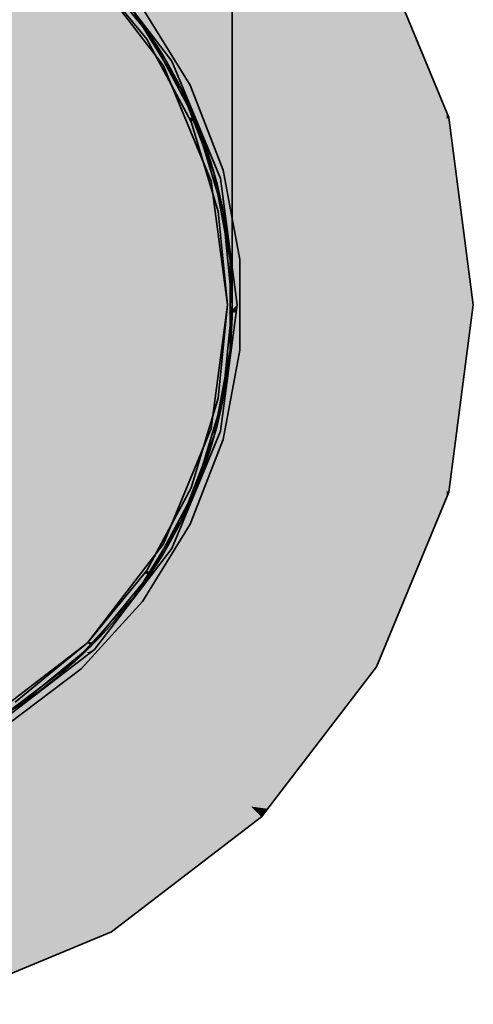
# Model space of a CAD drawing. Extents: x -350 to 540, y -53 to 541.
# Tile 522 of 569: x 305.26 to 307.15, y 207.41 to 211.49. Entities that reach past the tile are written whole.
import ezdxf
from ezdxf.lldxf.tags import DXFTag

# ---------------------------------------------------------------- set-up
doc = ezdxf.new("R2010")
doc.units = 0
doc.layers.get('0').update_dxf_attribs({"lineweight": 35})
for name, color, linetype, lineweight, true_color in [('L_Bauteil', 7, 'Continuous', 35, 0xababab), ('L_Bauteil-Shading', 7, 'Continuous', 35, 0xababab), ('L_Fortluft', 7, 'Continuous', 35, 0x993300), ('L_Fortluft-Shading', 7, 'Continuous', 35, 0x993300)]:
    doc.layers.add(name, color=color, linetype=linetype, lineweight=lineweight, true_color=true_color)
tags = doc.linetypes.add('STRICHPUNKT2', pattern=[12.7, 6.35, -3.175, 0, -3.175]).pattern_tags.tags
tags[10:11] = [DXFTag(74, 4), DXFTag(75, 0), DXFTag(340, '0'), DXFTag(46, 0.0), DXFTag(50, 0.0), DXFTag(44, 0.0), DXFTag(45, 0.0)]
tags[8:9] = [DXFTag(74, 4), DXFTag(75, 0), DXFTag(340, '0'), DXFTag(46, 0.0), DXFTag(50, 0.0), DXFTag(44, 0.0), DXFTag(45, 0.0)]
tags[6:7] = [DXFTag(74, 4), DXFTag(75, 0), DXFTag(340, '0'), DXFTag(46, 0.0), DXFTag(50, 0.0), DXFTag(44, 0.0), DXFTag(45, 0.0)]
tags[4:5] = [DXFTag(74, 4), DXFTag(75, 0), DXFTag(340, '0'), DXFTag(46, 0.0), DXFTag(50, 0.0), DXFTag(44, 0.0), DXFTag(45, 0.0)]

# ---------------------------------------------------------------- blocks, each defined once
blk = doc.blocks.new('3D-Ansicht-A06HSWBANL', base_point=(172.3963, 139.9809))
at = {"layer": 'L_Bauteil-Shading', "color": 254, "true_color": 0xcccccc}
for points in [[(306.224, 212.3911), (305.5453, 211.7125), (306.2527, 212.3949), (305.86, 211.3024)], [(306.7434, 211.8124), (306.2924, 212.4001), (305.86, 211.3024), (306.2527, 212.3949)], [(305.86, 211.3024), (306.0578, 210.8249), (306.7434, 211.8124)], [(307.0341, 211.1105), (306.7434, 211.8124), (307.0341, 211.0865), (306.0578, 210.8249)], [(305.5595, 211.7266), (305.5453, 211.7125), (305.7916, 211.4124)], [(305.5595, 211.7266), (305.5453, 211.7125), (305.7916, 211.4124)], [(305.5595, 211.7266), (305.7916, 211.4124), (305.8082, 211.4236)], [(305.5595, 211.7266), (305.7916, 211.4124), (305.8082, 211.4236)], [(305.8082, 211.4236), (305.7916, 211.4124), (305.9746, 211.0701)], [(305.9668, 211.0867), (305.8082, 211.4236), (305.9658, 211.0865), (305.7916, 211.4124)], [(305.8082, 211.4236), (305.9746, 211.0701), (305.993, 211.0778)], [(305.9866, 211.0899), (305.8082, 211.4236), (305.9668, 211.0867)], [(305.9746, 211.0701), (305.9668, 211.0867), (305.9658, 211.0865)], [(305.993, 211.0778), (305.9866, 211.0899), (305.9746, 211.0701), (305.9668, 211.0867)], [(307.0341, 211.0865), (306.0578, 210.8249), (307.0341, 211.0813), (306.1253, 210.3124)], [(307.0431, 211.0889), (307.0341, 211.1105), (307.0341, 211.0865)], [(307.1453, 210.3124), (307.0431, 211.0889), (307.0341, 210.3124), (307.0341, 211.0813)], [(307.0431, 211.0889), (307.0341, 211.0865), (307.0341, 211.0813)], [(305.993, 211.0778), (305.9746, 211.0701), (306.0872, 210.6987)], [(306.0336, 210.9145), (305.993, 211.0778), (306.022, 210.9137), (305.9746, 211.0701)], [(305.993, 211.0778), (306.0872, 210.6987), (306.1069, 210.7026)], [(306.0424, 210.9151), (305.993, 211.0778), (306.0336, 210.9145)], [(307.0341, 211.0813), (306.1253, 210.3124), (307.0341, 210.3124)], [(306.0872, 210.6987), (306.0336, 210.9145), (306.022, 210.9137)], [(306.1069, 210.7026), (306.0424, 210.9151), (306.0872, 210.6987), (306.0336, 210.9145)], [(306.1069, 210.7026), (306.0872, 210.6987), (306.1253, 210.3124)], [(306.1069, 210.7026), (306.0872, 210.6987), (306.1253, 210.3124)], [(306.1069, 210.7026), (306.1253, 210.3124), (306.1453, 210.3124)], [(306.1069, 210.7026), (306.1253, 210.3124), (306.1453, 210.3124)], [(306.0578, 209.8), (307.0341, 209.5384), (306.1253, 210.3124), (307.0341, 209.5435)], [(306.1253, 210.3124), (306.0872, 209.9261), (306.1069, 209.9222)], [(306.11, 209.9882), (306.1253, 210.3124), (306.0932, 209.987)], [(306.1453, 210.3124), (306.1253, 210.3124), (306.1069, 209.9222)], [(306.1134, 209.9884), (306.1453, 210.3124), (306.11, 209.9882), (306.1253, 210.3124)], [(307.0341, 210.3124), (306.1253, 210.3124), (307.0341, 209.5435)], [(307.0431, 209.536), (307.1453, 210.3124), (307.0341, 209.5435), (307.0341, 210.3124)], [(306.1069, 209.9222), (306.11, 209.9882), (306.0872, 209.9261), (306.0932, 209.987)], [(306.1069, 209.9222), (306.1134, 209.9884), (306.11, 209.9882)], [(306.0872, 209.9261), (305.9746, 209.5547), (305.993, 209.5471)], [(306.1069, 209.9222), (306.0872, 209.9261), (305.993, 209.5471)], [(306.0255, 209.6776), (306.0872, 209.9261), (306.0122, 209.6788)], [(306.0324, 209.6769), (306.1069, 209.9222), (306.0255, 209.6776), (306.0872, 209.9261)], [(306.7434, 208.8124), (306.0578, 209.8), (305.86, 209.3224)], [(306.7434, 208.8124), (307.0341, 209.5143), (306.0578, 209.8), (307.0341, 209.5384)], [(305.993, 209.5471), (306.0255, 209.6776), (305.9746, 209.5547), (306.0122, 209.6788)], [(305.993, 209.5471), (306.0324, 209.6769), (306.0255, 209.6776)], [(305.9746, 209.5547), (305.7916, 209.2124), (305.8082, 209.2013)], [(305.9746, 209.5547), (305.7916, 209.2124), (305.8082, 209.2013)], [(305.993, 209.5471), (305.9746, 209.5547), (305.8082, 209.2013)], [(305.993, 209.5471), (305.9746, 209.5547), (305.8082, 209.2013)], [(307.0341, 209.5384), (307.0431, 209.536), (307.0341, 209.5435)], [(307.0341, 209.5143), (307.0431, 209.536), (307.0341, 209.5384)], [(305.5453, 208.9124), (306.224, 208.2337), (305.86, 209.3224), (306.2527, 208.2299)], [(306.2924, 208.2247), (306.7434, 208.8124), (306.2527, 208.2299), (305.86, 209.3224)], [(305.7916, 209.2124), (305.5453, 208.9124), (305.5595, 208.8982)], [(305.8082, 209.2013), (305.7916, 209.2124), (305.5595, 208.8982)], [(305.7814, 209.1986), (305.7916, 209.2124), (305.7804, 209.1987)], [(305.8043, 209.1965), (305.8082, 209.2013), (305.7814, 209.1986), (305.7916, 209.2124)], [(305.5491, 208.9169), (305.5691, 208.9112), (305.7804, 209.1987), (305.7814, 209.1986)], [(305.5691, 208.9112), (305.57, 208.911), (305.7814, 209.1986), (305.8043, 209.1965)], [(305.5951, 208.3165), (305.5453, 208.9124), (305.2732, 208.3589), (305.1353, 208.5977)], [(305.5453, 208.9124), (305.2453, 208.6661), (305.2564, 208.6495)], [(305.2618, 208.6544), (305.5453, 208.9124), (305.2512, 208.6574), (305.2453, 208.6661)], [(305.5595, 208.8982), (305.5453, 208.9124), (305.2564, 208.6495)], [(305.2622, 208.6542), (305.5595, 208.8982), (305.2618, 208.6544), (305.5453, 208.9124)], [(305.5595, 208.8982), (305.5691, 208.9112), (305.5453, 208.9124), (305.5491, 208.9169)], [(306.224, 208.2337), (305.5453, 208.9124), (305.5951, 208.3165)], [(305.5595, 208.8982), (305.57, 208.911), (305.5691, 208.9112)], [(305.1086, 208.3806), (305.2732, 208.3589), (305.097, 208.3854), (305.1353, 208.5977)], [(305.0228, 207.9747), (305.4768, 208.0062), (305.0964, 208.3822), (305.2732, 208.3589)], [(305.6201, 208.0161), (305.5951, 208.3165), (305.4768, 208.0062), (305.2732, 208.3589)], [(305.6201, 208.0161), (306.224, 208.2337), (305.5951, 208.3165)], [(305.6201, 208.0161), (306.0802, 208.048), (306.224, 208.2337), (306.2666, 208.1911)], [(306.224, 208.2337), (306.2666, 208.1911), (306.2527, 208.2299)], [(306.2666, 208.1911), (306.2924, 208.2247), (306.2527, 208.2299)], [(305.6301, 207.8963), (305.8553, 207.8755), (305.6201, 208.0161), (306.0802, 208.048)], [(305.0189, 207.953), (305.5352, 207.9051), (305.0228, 207.9747), (305.4768, 208.0062)], [(305.4768, 208.0062), (305.5352, 207.9051), (305.6201, 208.0161), (305.6301, 207.8963)], [(304.9901, 207.7935), (305.5352, 207.9051), (305.0189, 207.953)], [(304.9901, 207.7935), (305.4918, 207.6508), (305.5352, 207.9051), (305.6453, 207.7143)], [(305.5352, 207.9051), (305.6453, 207.7143), (305.6301, 207.8963)], [(305.6453, 207.7143), (305.8553, 207.8755), (305.6301, 207.8963)], [(304.9427, 207.5304), (305.0601, 207.4719), (304.9901, 207.7935), (305.4918, 207.6508)]]:
    blk.add_solid(points, dxfattribs=at)
at = {"layer": 'L_Bauteil-Shading', "color": 250, "true_color": 0x2e3032}
for points in [[(304.6105, 210.0287), (305.1553, 212.0618), (304.8829, 210.0732), (305.5736, 211.7408)], [(305.5736, 211.7408), (304.9022, 210.1197), (305.1553, 212.0618), (304.9022, 211.1172)], [(304.8829, 210.0732), (305.5736, 211.7408), (305.2036, 210.1255), (305.8947, 211.3224)], [(305.8947, 211.3224), (304.9022, 209.6034), (305.5736, 211.7408), (304.9022, 210.1197)], [(306.0965, 210.8352), (304.9022, 209.2788), (305.8947, 211.3224), (304.9022, 209.6034)], [(305.2036, 210.1255), (305.8947, 211.3224), (305.6017, 210.1904), (306.0965, 210.8352)], [(306.1653, 210.3124), (304.9022, 209.0493), (306.0965, 210.8352), (304.9022, 209.2788)], [(305.6017, 210.1904), (306.0965, 210.8352), (306.1294, 210.2765), (306.1653, 210.3124)], [(306.0965, 209.7896), (304.9022, 208.8732), (306.1653, 210.3124), (304.9022, 209.0493)], [(306.1294, 210.2765), (306.1653, 210.3124), (306.1613, 210.2817)], [(305.9345, 210.0816), (305.4948, 210.0511), (306.1294, 210.2765), (305.6017, 210.1904)], [(306.1367, 210.0957), (305.9345, 210.0816), (306.1613, 210.2817), (306.1294, 210.2765)], [(305.4948, 210.0511), (305.1467, 210.027), (305.6017, 210.1904), (305.2036, 210.1255)], [(305.2656, 209.4128), (304.9903, 209.3936), (305.9345, 210.0816), (305.4948, 210.0511)], [(305.6391, 209.4387), (305.2656, 209.4128), (306.1367, 210.0957), (305.9345, 210.0816)], [(305.6391, 209.4387), (306.1367, 210.0957), (306.0965, 209.7896)], [(304.9903, 209.3936), (304.7723, 209.3785), (305.4948, 210.0511), (305.1467, 210.027)], [(305.8947, 209.3024), (304.9022, 208.7294), (306.0965, 209.7896), (304.9022, 208.8732)], [(305.6391, 209.4387), (306.0965, 209.7896), (305.9603, 209.461)], [(305.7014, 209.1908), (305.3576, 209.2227), (305.9603, 209.461), (305.6391, 209.4387)], [(305.7014, 209.1908), (305.9603, 209.461), (305.8947, 209.3024)], [(305.0995, 209.2466), (304.8922, 209.2658), (305.2656, 209.4128), (304.9903, 209.3936)], [(305.3576, 209.2227), (305.0995, 209.2466), (305.6391, 209.4387), (305.2656, 209.4128)], [(305.5736, 208.8841), (304.9022, 208.6059), (305.8947, 209.3024), (304.9022, 208.7294)], [(305.7014, 209.1908), (305.8947, 209.3024), (305.8019, 209.1815)], [(304.9672, 208.9231), (304.7921, 208.9393), (305.3576, 209.2227), (305.0995, 209.2466)], [(305.2002, 208.9015), (304.9672, 208.9231), (305.7014, 209.1908), (305.3576, 209.2227)], [(305.5397, 208.87), (305.2002, 208.9015), (305.8019, 209.1815), (305.7014, 209.1908)], [(305.5397, 208.87), (305.8019, 209.1815), (305.5736, 208.8841)], [(305.1553, 208.563), (304.9022, 208.4952), (305.5736, 208.8841), (304.9022, 208.6059)], [(305.0906, 208.684), (304.9117, 208.7349), (305.5397, 208.87), (305.2002, 208.9015)], [(305.5397, 208.87), (305.5736, 208.8841), (305.5536, 208.8687)], [(305.2527, 208.6378), (305.0906, 208.684), (305.5536, 208.8687), (305.5397, 208.87)]]:
    blk.add_solid(points, dxfattribs=at)
at = {"layer": 'L_Bauteil-Shading', "color": 9, "true_color": 0xbcbcbc}
for points in [[(305.7606, 211.5322), (305.7556, 211.5284), (305.9572, 211.2146)], [(305.7606, 211.5322), (305.7556, 211.5284), (305.9572, 211.2146)], [(305.7556, 211.5284), (305.9516, 211.2118), (305.9572, 211.2146)], [(305.7556, 211.5284), (305.9516, 211.2118), (305.9572, 211.2146)], [(305.9572, 211.2146), (305.9516, 211.2118), (306.0921, 210.8663)], [(305.9572, 211.2146), (305.9516, 211.2118), (306.0921, 210.8663)], [(305.9516, 211.2118), (306.0861, 210.8646), (306.0921, 210.8663)], [(305.9516, 211.2118), (306.0861, 210.8646), (306.0921, 210.8663)], [(306.0921, 210.8663), (306.0861, 210.8646), (306.1608, 210.4992)], [(306.0921, 210.8663), (306.0861, 210.8646), (306.1608, 210.4992)], [(306.0861, 210.8646), (306.1545, 210.4986), (306.1608, 210.4992)], [(306.0861, 210.8646), (306.1545, 210.4986), (306.1608, 210.4992)], [(306.1608, 210.4992), (306.1545, 210.4986), (306.1608, 210.1257)], [(306.1608, 210.4992), (306.1545, 210.4986), (306.1608, 210.1257)], [(306.1545, 210.4986), (306.1545, 210.1262), (306.1608, 210.1257)], [(306.1545, 210.4986), (306.1545, 210.1262), (306.1608, 210.1257)], [(306.1545, 210.1262), (306.0861, 209.7602), (306.0921, 209.7585)], [(306.1545, 210.1262), (306.0861, 209.7602), (306.0921, 209.7585)], [(306.1608, 210.1257), (306.1545, 210.1262), (306.0921, 209.7585)], [(306.1608, 210.1257), (306.1545, 210.1262), (306.0921, 209.7585)], [(306.0861, 209.7602), (305.9516, 209.413), (305.9572, 209.4102)], [(306.0861, 209.7602), (305.9516, 209.413), (305.9572, 209.4102)], [(306.0921, 209.7585), (306.0861, 209.7602), (305.9572, 209.4102)], [(306.0921, 209.7585), (306.0861, 209.7602), (305.9572, 209.4102)], [(305.9516, 209.413), (305.7556, 209.0964), (305.7606, 209.0926)], [(305.9516, 209.413), (305.7556, 209.0964), (305.7606, 209.0926)], [(305.9572, 209.4102), (305.9516, 209.413), (305.7606, 209.0926)], [(305.9572, 209.4102), (305.9516, 209.413), (305.7606, 209.0926)], [(305.7556, 209.0964), (305.5047, 208.8212), (305.5089, 208.8166)], [(305.7556, 209.0964), (305.5047, 208.8212), (305.5089, 208.8166)], [(305.7606, 209.0926), (305.7556, 209.0964), (305.5089, 208.8166)], [(305.7606, 209.0926), (305.7556, 209.0964), (305.5089, 208.8166)], [(305.5047, 208.8212), (305.2076, 208.5968), (305.2108, 208.5915)], [(305.5047, 208.8212), (305.2076, 208.5968), (305.2108, 208.5915)], [(305.5089, 208.8166), (305.5047, 208.8212), (305.2108, 208.5915)], [(305.5089, 208.8166), (305.5047, 208.8212), (305.2108, 208.5915)]]:
    blk.add_solid(points, dxfattribs=at)
at = {"layer": 'L_Bauteil-Shading', "color": 253, "true_color": 0xb1b1b1}
for points in [[(305.7606, 211.5322), (305.9621, 211.2171), (305.7649, 211.5355)], [(305.7606, 211.5322), (305.9621, 211.2171), (305.7649, 211.5355)], [(305.9572, 211.2146), (305.9621, 211.2171), (305.7606, 211.5322)], [(305.9572, 211.2146), (305.9621, 211.2171), (305.7606, 211.5322)], [(305.9572, 211.2146), (306.0974, 210.8678), (305.9621, 211.2171)], [(305.9572, 211.2146), (306.0974, 210.8678), (305.9621, 211.2171)], [(306.0921, 210.8663), (306.0974, 210.8678), (305.9572, 211.2146)], [(306.0921, 210.8663), (306.0974, 210.8678), (305.9572, 211.2146)], [(306.0921, 210.8663), (306.1662, 210.4997), (306.0974, 210.8678)], [(306.0921, 210.8663), (306.1662, 210.4997), (306.0974, 210.8678)], [(306.1608, 210.4992), (306.1662, 210.4997), (306.0921, 210.8663)], [(306.1608, 210.4992), (306.1662, 210.4997), (306.0921, 210.8663)], [(306.1608, 210.4992), (306.1662, 210.1252), (306.1662, 210.4997)], [(306.1608, 210.4992), (306.1662, 210.1252), (306.1662, 210.4997)], [(306.1608, 210.1257), (306.1662, 210.1252), (306.1608, 210.4992)], [(306.1608, 210.1257), (306.1662, 210.1252), (306.1608, 210.4992)], [(306.0921, 209.7585), (306.0974, 209.757), (306.1608, 210.1257)], [(306.0921, 209.7585), (306.0974, 209.757), (306.1608, 210.1257)], [(306.1608, 210.1257), (306.0974, 209.757), (306.1662, 210.1252)], [(306.1608, 210.1257), (306.0974, 209.757), (306.1662, 210.1252)], [(305.9572, 209.4102), (305.9621, 209.4078), (306.0921, 209.7585)], [(305.9572, 209.4102), (305.9621, 209.4078), (306.0921, 209.7585)], [(306.0921, 209.7585), (305.9621, 209.4078), (306.0974, 209.757)], [(306.0921, 209.7585), (305.9621, 209.4078), (306.0974, 209.757)], [(305.7606, 209.0926), (305.7649, 209.0893), (305.9572, 209.4102)], [(305.7606, 209.0926), (305.7649, 209.0893), (305.9572, 209.4102)], [(305.9572, 209.4102), (305.7649, 209.0893), (305.9621, 209.4078)], [(305.9572, 209.4102), (305.7649, 209.0893), (305.9621, 209.4078)], [(305.5089, 208.8166), (305.5126, 208.8126), (305.7606, 209.0926)], [(305.5089, 208.8166), (305.5126, 208.8126), (305.7606, 209.0926)], [(305.7606, 209.0926), (305.5126, 208.8126), (305.7649, 209.0893)], [(305.7606, 209.0926), (305.5126, 208.8126), (305.7649, 209.0893)], [(305.2108, 208.5915), (305.2137, 208.5869), (305.5089, 208.8166)], [(305.2108, 208.5915), (305.2137, 208.5869), (305.5089, 208.8166)], [(305.5089, 208.8166), (305.2137, 208.5869), (305.5126, 208.8126)], [(305.5089, 208.8166), (305.2137, 208.5869), (305.5126, 208.8126)]]:
    blk.add_solid(points, dxfattribs=at)
at = {"layer": 'L_Bauteil-Shading', "color": 253, "true_color": 0xa3a3a3}
for points in [[(305.7685, 211.5382), (305.7649, 211.5355), (305.9661, 211.2191)], [(305.7685, 211.5382), (305.7649, 211.5355), (305.9661, 211.2191)], [(305.9621, 211.2171), (305.9661, 211.2191), (305.7649, 211.5355)], [(305.9621, 211.2171), (305.9661, 211.2191), (305.7649, 211.5355)], [(305.9621, 211.2171), (306.1017, 210.869), (305.9661, 211.2191)], [(305.9621, 211.2171), (306.1017, 210.869), (305.9661, 211.2191)], [(306.0974, 210.8678), (306.1017, 210.869), (305.9621, 211.2171)], [(306.0974, 210.8678), (306.1017, 210.869), (305.9621, 211.2171)], [(306.0974, 210.8678), (306.1706, 210.5001), (306.1017, 210.869)], [(306.0974, 210.8678), (306.1706, 210.5001), (306.1017, 210.869)], [(306.1662, 210.4997), (306.1706, 210.5001), (306.0974, 210.8678)], [(306.1662, 210.4997), (306.1706, 210.5001), (306.0974, 210.8678)], [(306.1662, 210.4997), (306.1706, 210.1247), (306.1706, 210.5001)], [(306.1662, 210.4997), (306.1706, 210.1247), (306.1706, 210.5001)], [(306.1662, 210.1252), (306.1706, 210.1247), (306.1662, 210.4997)], [(306.1662, 210.1252), (306.1706, 210.1247), (306.1662, 210.4997)], [(306.0974, 209.757), (306.1017, 209.7558), (306.1662, 210.1252)], [(306.0974, 209.757), (306.1017, 209.7558), (306.1662, 210.1252)], [(306.1662, 210.1252), (306.1017, 209.7558), (306.1706, 210.1247)], [(306.1662, 210.1252), (306.1017, 209.7558), (306.1706, 210.1247)], [(305.9621, 209.4078), (305.9661, 209.4058), (306.0974, 209.757)], [(305.9621, 209.4078), (305.9661, 209.4058), (306.0974, 209.757)], [(306.0974, 209.757), (305.9661, 209.4058), (306.1017, 209.7558)], [(306.0974, 209.757), (305.9661, 209.4058), (306.1017, 209.7558)], [(305.7649, 209.0893), (305.7685, 209.0867), (305.9621, 209.4078)], [(305.7649, 209.0893), (305.7685, 209.0867), (305.9621, 209.4078)], [(305.9621, 209.4078), (305.7685, 209.0867), (305.9661, 209.4058)], [(305.9621, 209.4078), (305.7685, 209.0867), (305.9661, 209.4058)], [(305.5126, 208.8126), (305.5156, 208.8093), (305.7649, 209.0893)], [(305.5126, 208.8126), (305.5156, 208.8093), (305.7649, 209.0893)], [(305.7649, 209.0893), (305.5156, 208.8093), (305.7685, 209.0867)], [(305.7649, 209.0893), (305.5156, 208.8093), (305.7685, 209.0867)], [(305.2137, 208.5869), (305.2161, 208.5831), (305.5126, 208.8126)], [(305.2137, 208.5869), (305.2161, 208.5831), (305.5126, 208.8126)], [(305.5126, 208.8126), (305.2161, 208.5831), (305.5156, 208.8093)], [(305.5126, 208.8126), (305.2161, 208.5831), (305.5156, 208.8093)]]:
    blk.add_solid(points, dxfattribs=at)
at = {"layer": 'L_Bauteil-Shading', "color": 252, "true_color": 0x939393}
for points in [[(305.969, 211.2205), (305.7711, 211.5402), (305.7685, 211.5382)], [(305.969, 211.2205), (305.7711, 211.5402), (305.7685, 211.5382)], [(305.7685, 211.5382), (305.9661, 211.2191), (305.969, 211.2205)], [(305.7685, 211.5382), (305.9661, 211.2191), (305.969, 211.2205)], [(305.969, 211.2205), (305.9661, 211.2191), (306.1048, 210.8699)], [(305.969, 211.2205), (305.9661, 211.2191), (306.1048, 210.8699)], [(306.1017, 210.869), (306.1048, 210.8699), (305.9661, 211.2191)], [(306.1017, 210.869), (306.1048, 210.8699), (305.9661, 211.2191)], [(306.1017, 210.869), (306.1739, 210.5004), (306.1048, 210.8699)], [(306.1017, 210.869), (306.1739, 210.5004), (306.1048, 210.8699)], [(306.1706, 210.5001), (306.1739, 210.5004), (306.1017, 210.869)], [(306.1706, 210.5001), (306.1739, 210.5004), (306.1017, 210.869)], [(306.1706, 210.5001), (306.1739, 210.1244), (306.1739, 210.5004)], [(306.1706, 210.5001), (306.1739, 210.1244), (306.1739, 210.5004)], [(306.1706, 210.1247), (306.1739, 210.1244), (306.1706, 210.5001)], [(306.1706, 210.1247), (306.1739, 210.1244), (306.1706, 210.5001)], [(306.1017, 209.7558), (306.1048, 209.7549), (306.1706, 210.1247)], [(306.1017, 209.7558), (306.1048, 209.7549), (306.1706, 210.1247)], [(306.1706, 210.1247), (306.1048, 209.7549), (306.1739, 210.1244)], [(306.1706, 210.1247), (306.1048, 209.7549), (306.1739, 210.1244)], [(305.9661, 209.4058), (305.969, 209.4043), (306.1017, 209.7558)], [(305.9661, 209.4058), (305.969, 209.4043), (306.1017, 209.7558)], [(306.1017, 209.7558), (305.969, 209.4043), (306.1048, 209.7549)], [(306.1017, 209.7558), (305.969, 209.4043), (306.1048, 209.7549)], [(305.7685, 209.0867), (305.7711, 209.0847), (305.9661, 209.4058)], [(305.7685, 209.0867), (305.7711, 209.0847), (305.9661, 209.4058)], [(305.9661, 209.4058), (305.7711, 209.0847), (305.969, 209.4043)], [(305.9661, 209.4058), (305.7711, 209.0847), (305.969, 209.4043)], [(305.5156, 208.8093), (305.5178, 208.8068), (305.7685, 209.0867)], [(305.5156, 208.8093), (305.5178, 208.8068), (305.7685, 209.0867)], [(305.7685, 209.0867), (305.5178, 208.8068), (305.7711, 209.0847)], [(305.7685, 209.0867), (305.5178, 208.8068), (305.7711, 209.0847)], [(305.2161, 208.5831), (305.2178, 208.5803), (305.5156, 208.8093)], [(305.2161, 208.5831), (305.2178, 208.5803), (305.5156, 208.8093)], [(305.5156, 208.8093), (305.2178, 208.5803), (305.5178, 208.8068)], [(305.5156, 208.8093), (305.2178, 208.5803), (305.5178, 208.8068)]]:
    blk.add_solid(points, dxfattribs=at)
at = {"layer": 'L_Bauteil-Shading', "color": 8, "true_color": 0x818181}
for points in [[(305.7727, 211.5414), (305.7711, 211.5402), (305.9708, 211.2214)], [(305.7727, 211.5414), (305.7711, 211.5402), (305.9708, 211.2214)], [(305.969, 211.2205), (305.9708, 211.2214), (305.7711, 211.5402)], [(305.969, 211.2205), (305.9708, 211.2214), (305.7711, 211.5402)], [(306.1068, 210.8705), (305.9708, 211.2214), (305.969, 211.2205)], [(306.1068, 210.8705), (305.9708, 211.2214), (305.969, 211.2205)], [(305.969, 211.2205), (306.1048, 210.8699), (306.1068, 210.8705)], [(305.969, 211.2205), (306.1048, 210.8699), (306.1068, 210.8705)], [(306.1068, 210.8705), (306.1048, 210.8699), (306.1759, 210.5006)], [(306.1068, 210.8705), (306.1048, 210.8699), (306.1759, 210.5006)], [(306.1739, 210.5004), (306.1759, 210.5006), (306.1048, 210.8699)], [(306.1739, 210.5004), (306.1759, 210.5006), (306.1048, 210.8699)], [(306.1739, 210.5004), (306.1759, 210.1243), (306.1759, 210.5006)], [(306.1739, 210.5004), (306.1759, 210.1243), (306.1759, 210.5006)], [(306.1739, 210.1244), (306.1759, 210.1243), (306.1739, 210.5004)], [(306.1739, 210.1244), (306.1759, 210.1243), (306.1739, 210.5004)], [(306.1048, 209.7549), (306.1068, 209.7543), (306.1739, 210.1244)], [(306.1048, 209.7549), (306.1068, 209.7543), (306.1739, 210.1244)], [(306.1739, 210.1244), (306.1068, 209.7543), (306.1759, 210.1243)], [(306.1739, 210.1244), (306.1068, 209.7543), (306.1759, 210.1243)], [(305.969, 209.4043), (305.9708, 209.4034), (306.1048, 209.7549)], [(305.969, 209.4043), (305.9708, 209.4034), (306.1048, 209.7549)], [(306.1048, 209.7549), (305.9708, 209.4034), (306.1068, 209.7543)], [(306.1048, 209.7549), (305.9708, 209.4034), (306.1068, 209.7543)], [(305.7711, 209.0847), (305.7727, 209.0835), (305.969, 209.4043)], [(305.7711, 209.0847), (305.7727, 209.0835), (305.969, 209.4043)], [(305.969, 209.4043), (305.7727, 209.0835), (305.9708, 209.4034)], [(305.969, 209.4043), (305.7727, 209.0835), (305.9708, 209.4034)], [(305.5178, 208.8068), (305.5192, 208.8053), (305.7711, 209.0847)], [(305.5178, 208.8068), (305.5192, 208.8053), (305.7711, 209.0847)], [(305.7711, 209.0847), (305.5192, 208.8053), (305.7727, 209.0835)], [(305.7711, 209.0847), (305.5192, 208.8053), (305.7727, 209.0835)], [(305.2178, 208.5803), (305.2188, 208.5786), (305.5178, 208.8068)], [(305.2178, 208.5803), (305.2188, 208.5786), (305.5178, 208.8068)], [(305.5178, 208.8068), (305.2188, 208.5786), (305.5192, 208.8053)], [(305.5178, 208.8068), (305.2188, 208.5786), (305.5192, 208.8053)]]:
    blk.add_solid(points, dxfattribs=at)
at = {"layer": 'L_Bauteil-Shading', "color": 8, "true_color": 0x6f6f6f}
for points in [[(305.7733, 211.5418), (305.7727, 211.5414), (305.9714, 211.2217)], [(305.7733, 211.5418), (305.7727, 211.5414), (305.9714, 211.2217)], [(305.7727, 211.5414), (305.9708, 211.2214), (305.9714, 211.2217)], [(305.7727, 211.5414), (305.9708, 211.2214), (305.9714, 211.2217)], [(305.9714, 211.2217), (305.9708, 211.2214), (306.1074, 210.8707)], [(305.9714, 211.2217), (305.9708, 211.2214), (306.1074, 210.8707)], [(306.1068, 210.8705), (306.1074, 210.8707), (305.9708, 211.2214)], [(306.1068, 210.8705), (306.1074, 210.8707), (305.9708, 211.2214)], [(306.1766, 210.5006), (306.1074, 210.8707), (306.1068, 210.8705)], [(306.1766, 210.5006), (306.1074, 210.8707), (306.1068, 210.8705)], [(306.1068, 210.8705), (306.1759, 210.5006), (306.1766, 210.5006)], [(306.1068, 210.8705), (306.1759, 210.5006), (306.1766, 210.5006)], [(306.1759, 210.1243), (306.1766, 210.1242), (306.1759, 210.5006)], [(306.1766, 210.5006), (306.1759, 210.5006), (306.1766, 210.1242)], [(306.1759, 210.1243), (306.1766, 210.1242), (306.1759, 210.5006)], [(306.1766, 210.5006), (306.1759, 210.5006), (306.1766, 210.1242)], [(306.1068, 209.7543), (306.1074, 209.7542), (306.1759, 210.1243)], [(306.1068, 209.7543), (306.1074, 209.7542), (306.1759, 210.1243)], [(306.1759, 210.1243), (306.1074, 209.7542), (306.1766, 210.1242)], [(306.1759, 210.1243), (306.1074, 209.7542), (306.1766, 210.1242)], [(305.9708, 209.4034), (305.9714, 209.4031), (306.1068, 209.7543)], [(305.9708, 209.4034), (305.9714, 209.4031), (306.1068, 209.7543)], [(306.1068, 209.7543), (305.9714, 209.4031), (306.1074, 209.7542)], [(306.1068, 209.7543), (305.9714, 209.4031), (306.1074, 209.7542)], [(305.7727, 209.0835), (305.7733, 209.083), (305.9708, 209.4034)], [(305.7727, 209.0835), (305.7733, 209.083), (305.9708, 209.4034)], [(305.9708, 209.4034), (305.7733, 209.083), (305.9714, 209.4031)], [(305.9708, 209.4034), (305.7733, 209.083), (305.9714, 209.4031)], [(305.5192, 208.8053), (305.5196, 208.8048), (305.7727, 209.0835)], [(305.5192, 208.8053), (305.5196, 208.8048), (305.7727, 209.0835)], [(305.7727, 209.0835), (305.5196, 208.8048), (305.7733, 209.083)], [(305.7727, 209.0835), (305.5196, 208.8048), (305.7733, 209.083)], [(305.2188, 208.5786), (305.2192, 208.578), (305.5192, 208.8053)], [(305.2188, 208.5786), (305.2192, 208.578), (305.5192, 208.8053)], [(305.5192, 208.8053), (305.2192, 208.578), (305.5196, 208.8048)], [(305.5192, 208.8053), (305.2192, 208.578), (305.5196, 208.8048)]]:
    blk.add_solid(points, dxfattribs=at)
at = {"layer": 'L_Bauteil-Shading', "color": 9, "true_color": 0xcbcbcb}
for points in [[(305.7413, 211.5177), (305.9389, 211.2055), (305.7443, 211.5199)], [(305.7413, 211.5177), (305.9389, 211.2055), (305.7443, 211.5199)], [(305.9356, 211.2039), (305.9389, 211.2055), (305.7413, 211.5177)], [(305.9356, 211.2039), (305.9389, 211.2055), (305.7413, 211.5177)], [(305.9356, 211.2039), (306.0725, 210.8607), (305.9389, 211.2055)], [(305.9356, 211.2039), (306.0725, 210.8607), (305.9389, 211.2055)], [(306.0689, 210.8597), (306.0725, 210.8607), (305.9356, 211.2039)], [(306.0689, 210.8597), (306.0725, 210.8607), (305.9356, 211.2039)], [(306.0689, 210.8597), (306.1404, 210.4973), (306.0725, 210.8607)], [(306.0689, 210.8597), (306.1404, 210.4973), (306.0725, 210.8607)], [(306.1367, 210.497), (306.1404, 210.4973), (306.0689, 210.8597)], [(306.1367, 210.497), (306.1404, 210.4973), (306.0689, 210.8597)], [(306.1367, 210.497), (306.1404, 210.1275), (306.1404, 210.4973)], [(306.1367, 210.497), (306.1404, 210.1275), (306.1404, 210.4973)], [(306.1367, 210.1279), (306.1404, 210.1275), (306.1367, 210.497)], [(306.1367, 210.1279), (306.1404, 210.1275), (306.1367, 210.497)], [(306.0689, 209.7651), (306.0725, 209.7641), (306.1367, 210.1279)], [(306.0689, 209.7651), (306.0725, 209.7641), (306.1367, 210.1279)], [(306.1367, 210.1279), (306.0725, 209.7641), (306.1404, 210.1275)], [(306.1367, 210.1279), (306.0725, 209.7641), (306.1404, 210.1275)], [(305.9356, 209.4209), (305.9389, 209.4193), (306.0689, 209.7651)], [(305.9356, 209.4209), (305.9389, 209.4193), (306.0689, 209.7651)], [(306.0689, 209.7651), (305.9389, 209.4193), (306.0725, 209.7641)], [(306.0689, 209.7651), (305.9389, 209.4193), (306.0725, 209.7641)], [(305.7413, 209.1071), (305.7443, 209.1049), (305.9356, 209.4209)], [(305.7413, 209.1071), (305.7443, 209.1049), (305.9356, 209.4209)], [(305.9356, 209.4209), (305.7443, 209.1049), (305.9389, 209.4193)], [(305.9356, 209.4209), (305.7443, 209.1049), (305.9389, 209.4193)], [(305.4927, 208.8344), (305.4952, 208.8317), (305.7413, 209.1071)], [(305.4927, 208.8344), (305.4952, 208.8317), (305.7413, 209.1071)], [(305.7413, 209.1071), (305.4952, 208.8317), (305.7443, 209.1049)], [(305.7413, 209.1071), (305.4952, 208.8317), (305.7443, 209.1049)], [(305.1982, 208.612), (305.2001, 208.6088), (305.4927, 208.8344)], [(305.1982, 208.612), (305.2001, 208.6088), (305.4927, 208.8344)], [(305.4927, 208.8344), (305.2001, 208.6088), (305.4952, 208.8317)], [(305.4927, 208.8344), (305.2001, 208.6088), (305.4952, 208.8317)]]:
    blk.add_solid(points, dxfattribs=at)
at = {"layer": 'L_Bauteil-Shading', "color": 9, "true_color": 0xcacaca}
for points in [[(305.7501, 211.5243), (305.7443, 211.5199), (305.9454, 211.2088)], [(305.7501, 211.5243), (305.7443, 211.5199), (305.9454, 211.2088)], [(305.7443, 211.5199), (305.9389, 211.2055), (305.9454, 211.2088)], [(305.7443, 211.5199), (305.9389, 211.2055), (305.9454, 211.2088)], [(305.9454, 211.2088), (305.9389, 211.2055), (306.0795, 210.8627)], [(305.9454, 211.2088), (305.9389, 211.2055), (306.0795, 210.8627)], [(305.9389, 211.2055), (306.0725, 210.8607), (306.0795, 210.8627)], [(305.9389, 211.2055), (306.0725, 210.8607), (306.0795, 210.8627)], [(306.0795, 210.8627), (306.0725, 210.8607), (306.1476, 210.498)], [(306.0795, 210.8627), (306.0725, 210.8607), (306.1476, 210.498)], [(306.0725, 210.8607), (306.1404, 210.4973), (306.1476, 210.498)], [(306.0725, 210.8607), (306.1404, 210.4973), (306.1476, 210.498)], [(306.1476, 210.498), (306.1404, 210.4973), (306.1476, 210.1269)], [(306.1476, 210.498), (306.1404, 210.4973), (306.1476, 210.1269)], [(306.1404, 210.4973), (306.1404, 210.1275), (306.1476, 210.1269)], [(306.1404, 210.4973), (306.1404, 210.1275), (306.1476, 210.1269)], [(306.1404, 210.1275), (306.0725, 209.7641), (306.0795, 209.7621)], [(306.1404, 210.1275), (306.0725, 209.7641), (306.0795, 209.7621)], [(306.1476, 210.1269), (306.1404, 210.1275), (306.0795, 209.7621)], [(306.1476, 210.1269), (306.1404, 210.1275), (306.0795, 209.7621)], [(306.0725, 209.7641), (305.9389, 209.4193), (305.9454, 209.4161)], [(306.0725, 209.7641), (305.9389, 209.4193), (305.9454, 209.4161)], [(306.0795, 209.7621), (306.0725, 209.7641), (305.9454, 209.4161)], [(306.0795, 209.7621), (306.0725, 209.7641), (305.9454, 209.4161)], [(305.9389, 209.4193), (305.7443, 209.1049), (305.7501, 209.1006)], [(305.9389, 209.4193), (305.7443, 209.1049), (305.7501, 209.1006)], [(305.9454, 209.4161), (305.9389, 209.4193), (305.7501, 209.1006)], [(305.9454, 209.4161), (305.9389, 209.4193), (305.7501, 209.1006)], [(305.7443, 209.1049), (305.4952, 208.8317), (305.5001, 208.8263)], [(305.7443, 209.1049), (305.4952, 208.8317), (305.5001, 208.8263)], [(305.7501, 209.1006), (305.7443, 209.1049), (305.5001, 208.8263)], [(305.7501, 209.1006), (305.7443, 209.1049), (305.5001, 208.8263)], [(305.4952, 208.8317), (305.2001, 208.6088), (305.2039, 208.6027)], [(305.4952, 208.8317), (305.2001, 208.6088), (305.2039, 208.6027)], [(305.5001, 208.8263), (305.4952, 208.8317), (305.2039, 208.6027)], [(305.5001, 208.8263), (305.4952, 208.8317), (305.2039, 208.6027)]]:
    blk.add_solid(points, dxfattribs=at)
at = {"layer": 'L_Bauteil-Shading', "color": 9, "true_color": 0xc5c5c5}
for points in [[(305.7556, 211.5284), (305.7501, 211.5243), (305.9516, 211.2118)], [(305.7556, 211.5284), (305.7501, 211.5243), (305.9516, 211.2118)], [(305.7501, 211.5243), (305.9454, 211.2088), (305.9516, 211.2118)], [(305.7501, 211.5243), (305.9454, 211.2088), (305.9516, 211.2118)], [(305.9516, 211.2118), (305.9454, 211.2088), (306.0861, 210.8646)], [(305.9516, 211.2118), (305.9454, 211.2088), (306.0861, 210.8646)], [(305.9454, 211.2088), (306.0795, 210.8627), (306.0861, 210.8646)], [(305.9454, 211.2088), (306.0795, 210.8627), (306.0861, 210.8646)], [(306.0861, 210.8646), (306.0795, 210.8627), (306.1545, 210.4986)], [(306.0861, 210.8646), (306.0795, 210.8627), (306.1545, 210.4986)], [(306.0795, 210.8627), (306.1476, 210.498), (306.1545, 210.4986)], [(306.0795, 210.8627), (306.1476, 210.498), (306.1545, 210.4986)], [(306.1545, 210.4986), (306.1476, 210.498), (306.1545, 210.1262)], [(306.1545, 210.4986), (306.1476, 210.498), (306.1545, 210.1262)], [(306.1476, 210.498), (306.1476, 210.1269), (306.1545, 210.1262)], [(306.1476, 210.498), (306.1476, 210.1269), (306.1545, 210.1262)], [(306.1476, 210.1269), (306.0795, 209.7621), (306.0861, 209.7602)], [(306.1476, 210.1269), (306.0795, 209.7621), (306.0861, 209.7602)], [(306.1545, 210.1262), (306.1476, 210.1269), (306.0861, 209.7602)], [(306.1545, 210.1262), (306.1476, 210.1269), (306.0861, 209.7602)], [(306.0795, 209.7621), (305.9454, 209.4161), (305.9516, 209.413)], [(306.0795, 209.7621), (305.9454, 209.4161), (305.9516, 209.413)], [(306.0861, 209.7602), (306.0795, 209.7621), (305.9516, 209.413)], [(306.0861, 209.7602), (306.0795, 209.7621), (305.9516, 209.413)], [(305.9454, 209.4161), (305.7501, 209.1006), (305.7556, 209.0964)], [(305.9454, 209.4161), (305.7501, 209.1006), (305.7556, 209.0964)], [(305.9516, 209.413), (305.9454, 209.4161), (305.7556, 209.0964)], [(305.9516, 209.413), (305.9454, 209.4161), (305.7556, 209.0964)], [(305.7501, 209.1006), (305.5001, 208.8263), (305.5047, 208.8212)], [(305.7501, 209.1006), (305.5001, 208.8263), (305.5047, 208.8212)], [(305.7556, 209.0964), (305.7501, 209.1006), (305.5047, 208.8212)], [(305.7556, 209.0964), (305.7501, 209.1006), (305.5047, 208.8212)], [(305.5001, 208.8263), (305.2039, 208.6027), (305.2076, 208.5968)], [(305.5001, 208.8263), (305.2039, 208.6027), (305.2076, 208.5968)], [(305.5047, 208.8212), (305.5001, 208.8263), (305.2076, 208.5968)], [(305.5047, 208.8212), (305.5001, 208.8263), (305.2076, 208.5968)]]:
    blk.add_solid(points, dxfattribs=at)
at = {"layer": 'L_Fortluft-Shading', "color": 38, "true_color": 0x632100}
for points in [[(305.8773, 210.7769), (306.0771, 211.118), (305.8773, 211.8124), (306.0771, 212.0536)], [(305.1453, 208.7757), (305.5595, 209.0827), (305.1453, 209.3483), (305.5595, 209.6236)]]:
    blk.add_solid(points, dxfattribs=at)
at = {"layer": 'L_Fortluft-Shading', "color": 28, "true_color": 0x541c00}
for points in [[(306.0771, 212.0536), (306.0771, 211.118), (306.1453, 211.6843), (306.1453, 211.484)], [(305.1453, 208.7757), (305.5595, 209.0648), (305.5595, 209.0827)], [(305.1453, 208.7757), (305.1453, 208.5804), (305.5595, 209.0648), (305.1524, 208.5859)], [(305.5595, 209.0648), (305.1524, 208.5859), (305.5595, 208.9453), (305.4401, 208.8065)], [(305.4401, 208.8065), (305.5595, 208.8982), (305.5595, 208.9453)]]:
    blk.add_solid(points, dxfattribs=at)
at = {"layer": 'L_Fortluft-Shading', "color": 26, "true_color": 0x712500}
for points in [[(305.5595, 211.6053), (305.8773, 210.7769), (305.8773, 211.8124)], [(305.8773, 210.7769), (305.5595, 211.6053), (305.7583, 210.6672), (305.5595, 211.1511)], [(305.5595, 211.1511), (305.5595, 210.8148), (305.7583, 210.6672), (305.6365, 210.5549)], [(305.5595, 210.8148), (305.5595, 210.484), (305.6365, 210.5549)], [(305.1453, 209.3483), (305.5595, 209.6236), (305.1453, 210.2592), (305.5595, 210.484)]]:
    blk.add_solid(points, dxfattribs=at)
at = {"layer": 'L_Fortluft-Shading', "color": 26, "true_color": 0x842c00}
blk.add_solid([(305.1453, 211.7549), (305.1453, 211.4464), (305.2929, 211.5031)], dxfattribs=at)
at = {"layer": 'L_Fortluft-Shading', "color": 26, "true_color": 0x7c2900}
for points in [[(305.5595, 211.1511), (305.5595, 211.6053), (305.3505, 211.5251)], [(305.1453, 211.4464), (305.5595, 210.8148), (305.2929, 211.5031)], [(305.2929, 211.5031), (305.5595, 210.8148), (305.3505, 211.5251), (305.5595, 211.1511)], [(305.1453, 211.4464), (305.1453, 210.2592), (305.5595, 210.8148), (305.5595, 210.484)]]:
    blk.add_solid(points, dxfattribs=at)
at = {"layer": 'L_Fortluft-Shading', "color": 28, "true_color": 0x521b00}
for points in [[(306.0771, 210.4), (306.1453, 210.8483), (306.0771, 211.118), (306.1453, 211.484)], [(305.8773, 209.4828), (305.7769, 209.3506), (305.5595, 208.8982), (305.5595, 208.9453)], [(305.8773, 209.4828), (305.5595, 208.8982), (305.8773, 209.3124)], [(305.7769, 209.3506), (305.8773, 209.4828), (305.7862, 209.368)], [(305.5894, 209.1203), (305.5595, 209.0648), (305.7862, 209.368), (305.7769, 209.3506)], [(305.7769, 209.3506), (305.5595, 209.0648), (305.5595, 208.9453)], [(305.5595, 209.0827), (305.5595, 209.0648), (305.5894, 209.1203)]]:
    blk.add_solid(points, dxfattribs=at)
at = {"layer": 'L_Fortluft-Shading', "color": 38, "true_color": 0x5e1f00}
for points in [[(305.8773, 209.9823), (306.0771, 210.4), (305.8773, 210.7769), (306.0771, 211.118)], [(305.7862, 209.368), (305.8773, 209.4828), (305.8729, 209.9773), (305.8773, 209.9823)], [(305.7067, 209.7897), (305.5894, 209.1203), (305.8729, 209.9773), (305.7862, 209.368)], [(305.5595, 209.6236), (305.5595, 209.0827), (305.7067, 209.7897), (305.5894, 209.1203)]]:
    blk.add_solid(points, dxfattribs=at)
at = {"layer": 'L_Fortluft-Shading', "color": 28, "true_color": 0x501a00}
for points in [[(306.0771, 210.4), (306.1453, 210.8376), (306.1453, 210.8483)], [(306.0771, 210.4), (306.0771, 209.9487), (306.1453, 210.8376), (306.1031, 210.1395)], [(306.1453, 210.8376), (306.1031, 210.1395), (306.1453, 210.4754), (306.1427, 210.4297)], [(306.1427, 210.4297), (306.1453, 210.4487), (306.1453, 210.4754)], [(305.8773, 209.4828), (306.0771, 209.9029), (306.0771, 209.9487)], [(305.8773, 209.4828), (305.8773, 209.3124), (306.0771, 209.9029), (305.8774, 209.3127)], [(306.0771, 209.9029), (305.8774, 209.3127), (306.0771, 209.8271), (306.0179, 209.6519)], [(306.0179, 209.6519), (306.0771, 209.7948), (306.0771, 209.8271)]]:
    blk.add_solid(points, dxfattribs=at)
at = {"layer": 'L_Fortluft-Shading', "color": 26, "true_color": 0x692300}
for points in [[(305.8729, 209.9773), (305.8773, 209.9823), (305.7583, 210.6672), (305.8773, 210.7769)], [(305.6365, 210.5549), (305.7067, 209.7897), (305.7583, 210.6672), (305.8729, 209.9773)], [(305.5595, 210.484), (305.5595, 209.6236), (305.6365, 210.5549), (305.7067, 209.7897)]]:
    blk.add_solid(points, dxfattribs=at)
at = {"layer": 'L_Fortluft-Shading', "color": 28, "true_color": 0x4d1900}
for points in [[(306.1453, 210.4487), (306.0771, 209.7948), (306.1453, 210.3124)], [(306.1453, 210.4487), (306.1412, 210.4162), (306.0771, 209.7948), (306.0771, 209.8271)], [(306.1031, 210.1395), (306.0771, 209.9029), (306.1427, 210.4297), (306.1412, 210.4162)], [(306.1412, 210.4162), (306.1453, 210.4487), (306.1427, 210.4297)], [(306.1412, 210.4162), (306.0771, 209.9029), (306.0771, 209.8271)], [(306.0771, 209.9487), (306.0771, 209.9029), (306.1031, 210.1395)]]:
    blk.add_solid(points, dxfattribs=at)
at = {"layer": 'L_Fortluft-Shading', "color": 38, "true_color": 0x571d00}
blk.add_solid([(305.8773, 209.4828), (306.0771, 209.9487), (305.8773, 209.9823), (306.0771, 210.4)], dxfattribs=at)
blk = doc.blocks.new('CA_200x500_50-A06HSWUUNL', base_point=(301.1453, 207.3124))
at = {"color": 254, "linetype": 'ByBlock', "lineweight": -2, "ltscale": 0.35, "true_color": 0xcccccc}
for p, q in [((307.0431, 211.0889), (306.7434, 211.8124)), ((305.5454, 211.7125), (305.7916, 211.4124)), ((305.5454, 211.7125), (305.86, 211.3024)), ((305.8082, 211.4236), (305.5595, 211.7266)), ((305.9714, 211.2217), (305.7732, 211.5418)), ((305.7413, 211.5177), (305.9356, 211.2039)), ((305.7916, 211.4124), (305.9746, 211.0701)), ((305.9931, 211.0778), (305.8082, 211.4236)), ((305.86, 211.3024), (306.0578, 210.8249)), ((306.1074, 210.8707), (305.9714, 211.2217)), ((305.9356, 211.2039), (306.0689, 210.8597)), ((307.1453, 210.3124), (307.0431, 211.0889)), ((305.9746, 211.0701), (306.0872, 210.6987)), ((306.1069, 210.7026), (305.9931, 211.0778)), ((306.0689, 210.8597), (306.1368, 210.497)), ((306.1766, 210.5006), (306.1074, 210.8707)), ((306.0578, 210.8249), (306.1253, 210.3124)), ((306.0872, 210.6987), (306.1253, 210.3124)), ((306.1453, 210.3124), (306.1069, 210.7026)), ((306.1368, 210.497), (306.1368, 210.1279)), ((306.1766, 210.1242), (306.1766, 210.5006)), ((306.1253, 210.3124), (306.0578, 209.8)), ((306.1253, 210.3124), (306.0872, 209.9261)), ((306.1069, 209.9222), (306.1453, 210.3124)), ((307.0431, 209.536), (307.1453, 210.3124)), ((306.1368, 210.1279), (306.0689, 209.7651)), ((306.1074, 209.7541), (306.1766, 210.1242)), ((306.0872, 209.9261), (305.9746, 209.5547)), ((305.9931, 209.5471), (306.1069, 209.9222)), ((306.0578, 209.8), (305.86, 209.3224)), ((306.0689, 209.7651), (305.9356, 209.4209)), ((305.9714, 209.4031), (306.1074, 209.7541)), ((305.9746, 209.5547), (305.7916, 209.2124)), ((305.8082, 209.2013), (305.9931, 209.5471)), ((306.7434, 208.8124), (307.0431, 209.536)), ((305.9356, 209.4209), (305.7413, 209.1071)), ((305.7732, 209.083), (305.9714, 209.4031)), ((305.86, 209.3224), (305.5454, 208.9123)), ((305.7916, 209.2124), (305.5454, 208.9123)), ((305.5595, 208.8982), (305.8082, 209.2013)), ((305.7413, 209.1071), (305.4927, 208.8344)), ((305.5196, 208.8048), (305.7732, 209.083)), ((305.5454, 208.9123), (305.1353, 208.5977)), ((305.5454, 208.9123), (305.2453, 208.6661)), ((305.2564, 208.6495), (305.5595, 208.8982)), ((305.4927, 208.8344), (305.1982, 208.612)), ((305.2192, 208.578), (305.5196, 208.8048)), ((306.2666, 208.1911), (306.7434, 208.8124)), ((305.6453, 207.7143), (306.2666, 208.1911)), ((304.9217, 207.4146), (305.6453, 207.7143))]:
    blk.add_line(p, q, dxfattribs=at)
at = {"color": 250, "linetype": 'ByBlock', "lineweight": -2, "ltscale": 0.35, "true_color": 0x2e3032}
for p, q in [((305.5736, 211.7408), (305.8947, 211.3224)), ((305.8947, 211.3224), (306.0965, 210.8352)), ((306.0965, 210.8352), (306.1653, 210.3124)), ((306.1653, 210.3124), (306.0965, 209.7896)), ((306.0965, 209.7896), (305.8947, 209.3024)), ((305.8947, 209.3024), (305.5736, 208.8841)), ((305.5736, 208.8841), (305.1553, 208.563))]:
    blk.add_line(p, q, dxfattribs=at)
blk = doc.blocks.new('Bogen-A06HSX00NL', base_point=(300.1453, 208.3124))
at = {"color": 0, "linetype": 'ByBlock', "lineweight": -2, "ltscale": 0.35}
blk.add_circle((304.1453, 210.3124), 2, dxfattribs=at)
blk = doc.blocks.new('Wickelfalzrohr-A06HSX02NL', base_point=(302.1453, 208.3124))
at = {"color": 0, "linetype": 'STRICHPUNKT2', "lineweight": 5, "ltscale": 0.13}
blk.add_line((304.1453, 210.3124), (304.1453, 210.3124), dxfattribs=at)
at = {"color": 0, "linetype": 'ByBlock', "lineweight": -2, "ltscale": 0.35}
blk.add_circle((304.1453, 210.3124), 2, dxfattribs=at)
at = {"color": 0, "lineweight": -2}
blk.add_ellipse((305.0338, 210.3124), major_axis=(-0.8885, 2), ratio=1, start_param=0, end_param=2.305501, dxfattribs=at)
blk = doc.blocks.new('Wickelfalzrohr-A06HSX08NL', base_point=(302.1453, 208.3124))
at = {"color": 0, "linetype": 'STRICHPUNKT2', "lineweight": 5, "ltscale": 0.13}
blk.add_line((304.1453, 210.3124), (304.1453, 210.3124), dxfattribs=at)
at = {"color": 0, "linetype": 'ByBlock', "lineweight": -2, "ltscale": 0.35}
blk.add_circle((304.1453, 210.3124), 2, dxfattribs=at)
at = {"color": 0, "lineweight": -2}
blk.add_ellipse((305.0338, 210.3124), major_axis=(-0.8885, 2), ratio=1, start_param=0, end_param=2.305501, dxfattribs=at)
blk = doc.blocks.new('Bogen-A06HSX0ENL', base_point=(302.1453, 208.3124))
at = {"color": 0, "linetype": 'ByBlock', "lineweight": -2, "ltscale": 0.35}
for p, q in [((306.1453, 211.484), (306.1453, 212.3124)), ((306.1453, 210.8483), (306.1453, 211.484)), ((306.1453, 210.4487), (306.1453, 210.8483)), ((306.1453, 210.3124), (306.1453, 210.4487))]:
    blk.add_line(p, q, dxfattribs=at)
blk.add_circle((304.1453, 210.3124), 2, dxfattribs=at)

msp = doc.modelspace()

# ---------------------------------------------------------------- block references
msp.add_blockref('3D-Ansicht-A06HSWBANL', (172.3963, 139.9809))
at = {"layer": 'L_Bauteil', "ltscale": 0.35}
msp.add_blockref('CA_200x500_50-A06HSWUUNL', (301.1453, 207.3124), dxfattribs=at)
at = {"layer": 'L_Fortluft', "ltscale": 0.35}
for name, p in [('Bogen-A06HSX0ENL', (302.1453, 208.3124)), ('Bogen-A06HSX00NL', (300.1453, 208.3124)), ('Wickelfalzrohr-A06HSX02NL', (302.1453, 208.3124)), ('Wickelfalzrohr-A06HSX08NL', (302.1453, 208.3124))]:
    msp.add_blockref(name, p, dxfattribs=at)

doc.saveas('drawing.dxf')
